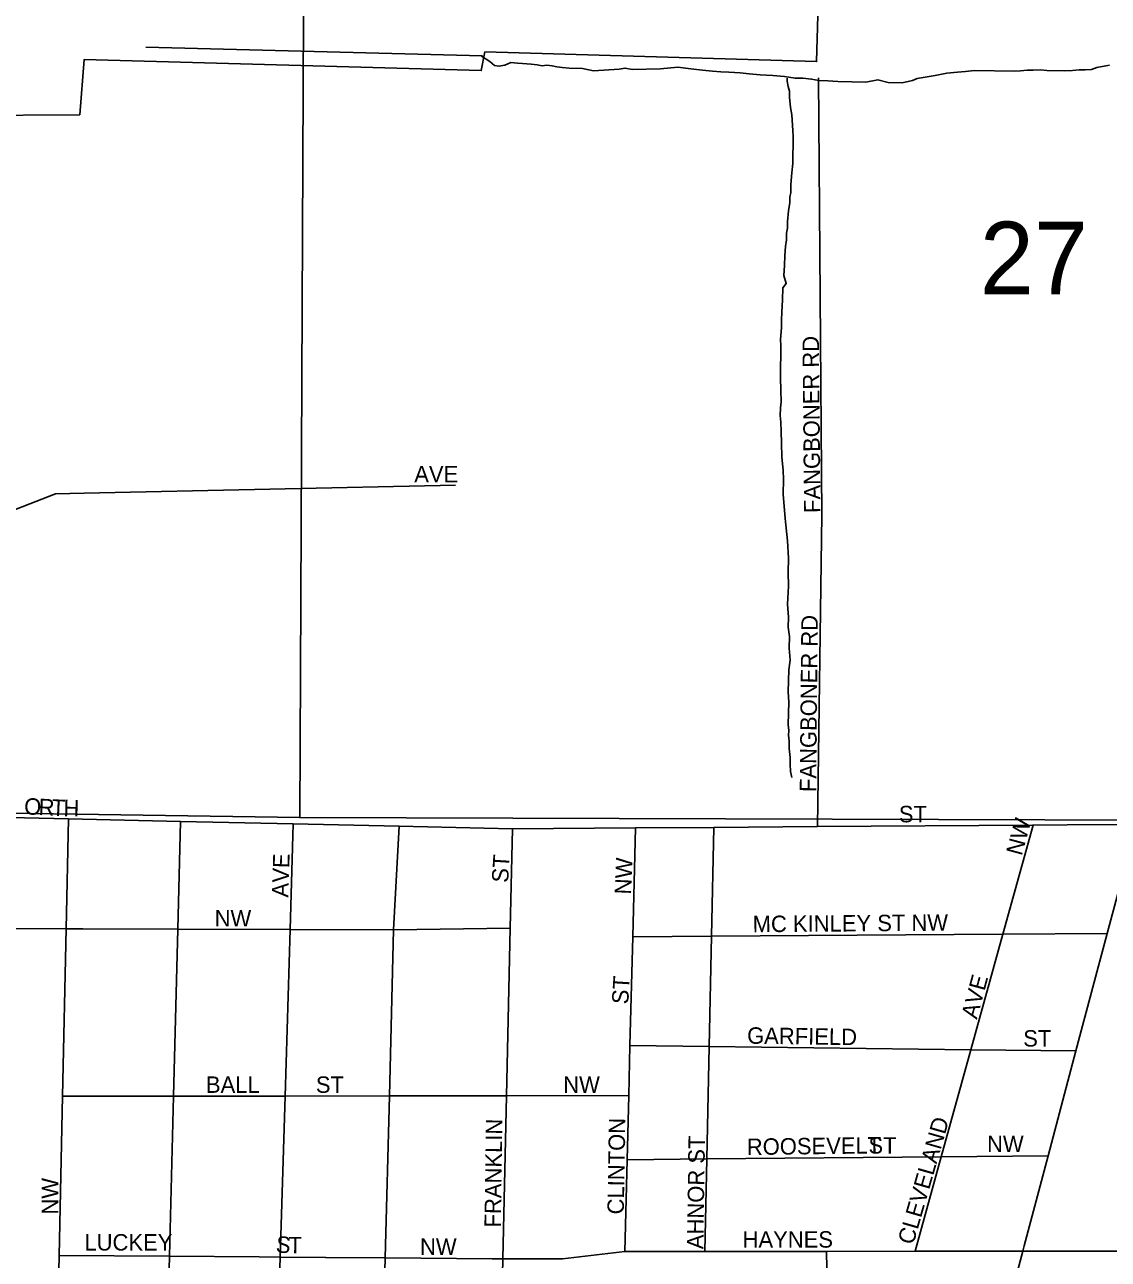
# Model space of a CAD drawing. Extents: x 1588073 to 2013523, y 1090242 to 1357120.
# Drawn here: x 1795461 to 1798757, y 1223743 to 1227498 of the extents above; entities that cross this region are included whole.
import ezdxf

# ---------------------------------------------------------------- set-up
doc = ezdxf.new("R2010")
doc.units = 0
for name, color, linetype in [('GM_X_City_Street', 7, 'Continuous'), ('GM_X_City_Street_Text', 7, 'Continuous'), ('GM_X_Corporation', 7, 'Continuous'), ('GM_X_Minor_River', 7, 'Continuous'), ('GM_X_Section', 7, 'Continuous'), ('GM_X_Section_Text', 7, 'Continuous')]:
    doc.layers.add(name, color=color, linetype=linetype)

msp = doc.modelspace()

# ---------------------------------------------------------------- linework, layer by layer
at = {"layer": 'GM_X_City_Street'}
for points in [[(1797886, 1226005.9), (1797875.2, 1227335.9)], [(1795641.7, 1226072.7), (1795642.1, 1226072.7), (1796771.1, 1226097.1)], [(1794939.5, 1225973.5), (1795326.1, 1225982.4), (1795435.3, 1226023.9), (1795554.8, 1226070.8), (1795641.7, 1226072.7)], [(1797873, 1225058.9), (1797886, 1226005.9)], [(1795258.3, 1225089.9), (1795325.3, 1225088.4), (1795594.4, 1225082.4), (1795935.3, 1225074.7), (1796278, 1225067.1), (1796600.1, 1225059.9), (1796944.6, 1225052.1), (1797319.1, 1225054.8), (1797557.7, 1225056.6), (1797873, 1225058.9), (1798526.7, 1225063.6)], [(1795536.3, 1222342.3), (1795547.2, 1222857.8), (1795556.2, 1223281), (1795566.3, 1223754.9), (1795576.5, 1224238.7), (1795587.3, 1224747.9), (1795594.4, 1225082.4)], [(1795860.9, 1222166.7), (1795865.7, 1222351.5), (1795878.6, 1222857.6), (1795889.3, 1223276.4), (1795901.5, 1223752.3), (1795914, 1224239.1), (1795927, 1224746.9), (1795935.3, 1225074.7)], [(1796185.5, 1221991.3), (1796196.6, 1222360.8), (1796211.6, 1222857.3), (1796224, 1223271.7), (1796238.4, 1223749.7), (1796253.1, 1224239.5), (1796268.4, 1224745.9), (1796278, 1225067.1)], [(1796522.6, 1222362.1), (1796535.2, 1222857.1), (1796545.6, 1223267.3), (1796557.9, 1223747.2), (1796570.4, 1224239.9), (1796583.3, 1224744.9), (1796600.1, 1225059.9)], [(1796606.7, 1221763.5), (1796686.1, 1221854.9), (1796806, 1222152.5), (1796885.2, 1222349.3), (1796885.7, 1222371), (1796896.4, 1222856.9), (1796905.3, 1223262.3), (1796915.9, 1223744.4), (1796926.8, 1224240.3), (1796937.9, 1224749.7), (1796944.6, 1225052.1)], [(1797286.3, 1223766.6), (1797293.4, 1224045.9), (1797298.4, 1224240.8), (1797302.2, 1224393), (1797310.7, 1224723.8), (1797319.1, 1225054.8)], [(1797529.7, 1223766.8), (1797535.8, 1224048.1), (1797543.2, 1224390), (1797550.5, 1224725.4), (1797557.7, 1225056.6)], [(1798169.4, 1223767.3), (1798248.9, 1224054.4), (1798339.2, 1224380.4), (1798436.4, 1224731.5), (1798528.4, 1225063.6)], [(1798501.3, 1223783.6), (1798574.1, 1224057.3), (1798658.5, 1224376.6), (1798754.2, 1224733.7), (1798843.2, 1225065.9)], [(1798526.7, 1225063.6), (1798528.4, 1225063.6), (1798632.2, 1225064.4)], [(1798632.2, 1225064.4), (1798790.4, 1225065.5)], [(1794941, 1224749.8), (1795129.5, 1224749.3), (1795587.3, 1224747.9), (1795637.7, 1224747.8)], [(1795637.7, 1224747.8), (1795927, 1224746.9), (1796268.4, 1224745.9), (1796583.3, 1224744.9), (1796937.9, 1224749.7)], [(1797310.7, 1224723.8), (1797550.5, 1224725.4), (1798436.4, 1224731.5), (1798754.2, 1224733.7)], [(1797302.2, 1224393), (1797543.2, 1224390), (1798339.2, 1224380.4), (1798658.5, 1224376.6)], [(1795576.5, 1224238.7), (1795914, 1224239.1), (1796253.1, 1224239.5), (1796570.4, 1224239.9), (1796893.2, 1224240.3), (1796893.2, 1224240.3)], [(1796893.2, 1224240.3), (1796926.8, 1224240.3), (1797298.4, 1224240.8)], [(1797293.4, 1224045.9), (1797535.8, 1224048.1), (1798248.9, 1224054.4), (1798574.1, 1224057.3)], [(1796882.6, 1223744.7), (1796884.4, 1223744.7), (1796915.9, 1223744.4), (1796919.8, 1223744.4), (1797096.7, 1223744.3), (1797286.3, 1223766.6)], [(1797286.3, 1223766.6), (1797498.5, 1223766.7), (1797498.5, 1223766.7)], [(1797498.5, 1223766.7), (1797529.7, 1223766.8), (1797899.7, 1223767), (1798169.4, 1223767.3), (1798497, 1223767.5), (1798506.3, 1223767.5)], [(1797708, 1221150.7), (1797828, 1221356.5), (1797874.9, 1221436.9), (1797940.2, 1221666.7), (1798095.8, 1222213.6), (1798098.3, 1222223.3), (1798134.4, 1222365.7), (1798174.5, 1222523.7), (1798259.5, 1222855.9), (1798361.5, 1223253), (1798363.5, 1223260.6), (1798399.8, 1223401.9), (1798497, 1223767.5), (1798501.3, 1223783.6)], [(1797909.9, 1223259), (1797899.7, 1223767)], [(1798506.3, 1223767.5), (1798506.3, 1223767.5), (1798877.6, 1223767.8), (1798877.6, 1223767.8)], [(1795566.3, 1223754.9), (1795901.5, 1223752.3), (1796173.8, 1223750.2)], [(1796173.8, 1223750.2), (1796174.6, 1223750.2), (1796238.4, 1223749.7), (1796376.3, 1223748.6)], [(1796376.3, 1223748.6), (1796377.4, 1223748.6), (1796557.9, 1223747.2), (1796882.6, 1223744.7)]]:
    msp.add_lwpolyline(points, dxfattribs=at)
at = {"layer": 'GM_X_Corporation'}
msp.add_lwpolyline([(1794996.1, 1228156.4), (1794972.5, 1226986.1), (1795281.7, 1226986.3), (1795283.9, 1227221.4), (1795628.4, 1227224), (1795642.4, 1227392.3), (1796849.8, 1227358.1), (1796861.2, 1227414.9), (1797869.7, 1227385.7), (1797879.6, 1227735)], dxfattribs=at)
at = {"layer": 'GM_X_Minor_River'}
msp.add_line((1795829.2, 1227429.7), (1796853.6, 1227402.7), dxfattribs=at)
for points in [[(1796850.5, 1227401.8), (1796876, 1227386.2), (1796889.7, 1227373.9), (1796903.7, 1227371.6), (1796921.8, 1227375.2), (1796939.9, 1227382.9), (1796959.9, 1227380.5), (1796975.8, 1227380.2), (1797001.8, 1227377.6), (1797019.7, 1227375.3), (1797035.6, 1227373), (1797049.7, 1227374.7), (1797065.6, 1227372.4), (1797079.6, 1227370.1), (1797095.5, 1227367.8), (1797117.4, 1227365.3), (1797157.4, 1227364.5), (1797191.3, 1227357.9), (1797269.3, 1227362.3), (1797287.4, 1227366), (1797309.3, 1227361.5), (1797395.3, 1227363.8), (1797447.3, 1227368.8), (1797487.2, 1227364), (1797523.1, 1227359.3), (1797553, 1227356.7), (1797579, 1227354.1), (1797602.9, 1227353.7), (1797636.9, 1227351), (1797664.8, 1227348.4), (1797698.7, 1227345.8), (1797736.6, 1227343), (1797772.6, 1227340.3), (1797804.5, 1227335.6), (1797828.4, 1227335.2), (1797854.4, 1227332.6), (1797876.3, 1227328.2), (1797904.2, 1227327.6), (1797934.2, 1227325.1), (1798020.1, 1227323.3), (1798056.2, 1227330.6), (1798088, 1227322), (1798130, 1227321.2), (1798162.1, 1227328.5), (1798176.2, 1227334.3), (1798230.4, 1227343.2), (1798266.5, 1227350.5), (1798298.6, 1227353.8), (1798322.6, 1227355.4), (1798350.6, 1227358.8), (1798470.5, 1227356.4), (1798490.5, 1227358), (1798510.6, 1227359.6), (1798528.6, 1227359.3), (1798550.6, 1227360.9), (1798570.5, 1227358.4), (1798622.5, 1227357.4), (1798648.5, 1227358.9), (1798668.5, 1227360.5), (1798686.5, 1227360.2), (1798706.5, 1227361.8), (1798722.6, 1227367.4), (1798760.7, 1227374.7)], [(1797794.3, 1225208.6), (1797790.6, 1225226.7), (1797789.1, 1225248.8), (1797789.5, 1225268.8), (1797786.1, 1225296.9), (1797786.6, 1225319), (1797784.9, 1225337), (1797785.2, 1225351), (1797783.6, 1225369.1), (1797785, 1225437.2), (1797783.7, 1225469.2), (1797785.1, 1225535.3), (1797789.7, 1225565.3), (1797786.4, 1225601.4), (1797787.2, 1225637.4), (1797783.8, 1225665.5), (1797784.4, 1225695.6), (1797781.2, 1225735.7), (1797784.3, 1225789.7), (1797783.2, 1225831.8), (1797784.1, 1225875.8), (1797781.2, 1225928), (1797774.6, 1225996.2), (1797768.2, 1226070.5), (1797769.1, 1226114.5), (1797767.7, 1226142.6), (1797764.5, 1226182.7), (1797763.4, 1226224.8), (1797762.1, 1226260.9), (1797760.7, 1226288.9), (1797759.1, 1226309), (1797759.6, 1226333), (1797762, 1226351), (1797760.7, 1226385.1), (1797759.6, 1226425.2), (1797761.6, 1226523.3), (1797759.9, 1226539.3), (1797762.7, 1226577.3), (1797763.2, 1226599.4), (1797763.7, 1226623.4), (1797766.5, 1226661.4), (1797767.2, 1226697.4), (1797777.5, 1226711.2), (1797770, 1226735.4), (1797772.6, 1226765.4), (1797773.2, 1226795.4), (1797775.8, 1226823.4), (1797778.2, 1226843.4), (1797778.7, 1226863.4), (1797781, 1226879.4), (1797781.4, 1226899.4), (1797784.1, 1226931.4), (1797788.6, 1226957.4), (1797788.9, 1226973.4), (1797791.2, 1226987.4), (1797791.7, 1227011.4), (1797794.5, 1227047.4), (1797797.1, 1227075.4), (1797798.8, 1227157.5), (1797797.1, 1227175.6), (1797794.1, 1227223.7), (1797790.6, 1227245.8), (1797787.3, 1227277.9), (1797787.6, 1227295.9), (1797783.9, 1227310), (1797780.3, 1227326.1), (1797780.5, 1227335.3)]]:
    msp.add_lwpolyline(points, dxfattribs=at)
at = {"layer": 'GM_X_Section'}
for points in [[(1791058, 1228706), (1796314.5, 1228634.1), (1796297.6, 1225086.2), (1794935, 1225106.5), (1794897.8, 1223367.8), (1790931.8, 1223403.9)], [(1796314.5, 1228634.1), (1797921.1, 1228670.8), (1801580.1, 1228628), (1801478.2, 1225070.5), (1796297.6, 1225086.2)]]:
    msp.add_lwpolyline(points, close=True, dxfattribs=at)

# ---------------------------------------------------------------- texts
at = {"layer": 'GM_X_City_Street_Text'}
for s, rotation, p in [('FANGBONER RD', 90.5302, (1797881.8, 1226012.9)), ('AVE', 0, (1796646, 1226106)), ('FANGBONER RD', 89.4698, (1797868.6, 1225163.9)), ('O', 357.2962, (1795458.5, 1225096.3)), ('R', 357.3082, (1795502.4, 1225094.2)), ('T', 357.2945, (1795542, 1225092.4)), ('H', 358.7035, (1795578.5, 1225090.7)), ('ST', 0, (1798120, 1225072)), ('NW', 74.7445, (1798493.8, 1224968.3)), ('AVE', 88.0262, (1796262.6, 1224842.9)), ('ST', 86.4258, (1796931.5, 1224887.2)), ('NW', 87.5117, (1797305.4, 1224851.8)), ('NW', 0, (1796038.8, 1224755.2)), ('MC KINLEY ST NW', 0.4656, (1797675.6, 1224737.6)), ('ST', 86.4258, (1797296.7, 1224517.6)), ('AVE', 74.8724, (1798357.3, 1224471.1)), ('GARFIELD', 359.1686, (1797658.2, 1224398.8)), ('ST', 0, (1798498.4, 1224390)), ('BALL', 0, (1796012.4, 1224249.2)), ('ST', 0, (1796346.8, 1224249.2)), ('NW', 0, (1797099.2, 1224249.2)), ('CLEVELAND', 73.9608, (1798163.8, 1223784.8)), ('FRANKLIN', 89.182, (1796909.4, 1223839.5)), ('CLINTON', 89.0613, (1797283.4, 1223879.1)), ('AHNOR ST', 89.1701, (1797525.4, 1223773.5)), ('ROOSEVELT', 0.7083, (1797657.9, 1224060)), ('ST', 0, (1798027.6, 1224064.4)), ('NW', 0, (1798388.4, 1224068.8)), ('NW', 90, (1795563, 1223879)), ('LUCKEY', 0, (1795642.8, 1223769.6)), ('S', 354.5558, (1796223.5, 1223764.6)), ('T', 359.675, (1796263.4, 1223761)), ('NW', 0, (1796663.6, 1223756.4)), ('HAYNES', 0, (1797644.8, 1223778.4))]:
    msp.add_text(s, height=50, rotation=rotation, dxfattribs=at).set_placement(p)
at = {"layer": 'GM_X_Section_Text'}
msp.add_text('27', height=221, rotation=0, dxfattribs=at).set_placement((1798366.4, 1226677.7))

doc.saveas('drawing.dxf')
